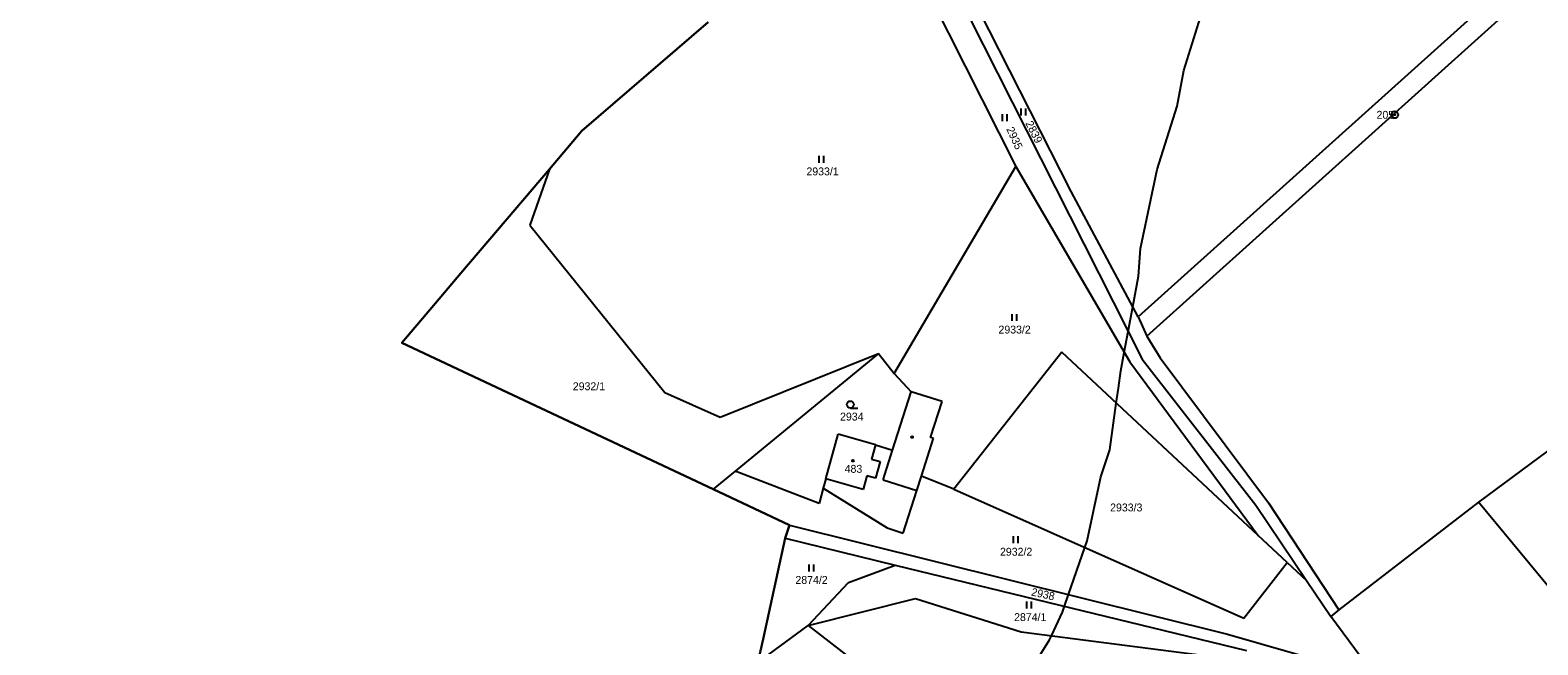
# Model space of a CAD drawing. Extents: x -439246 to -433691, y -1130252 to -1121148.
# Drawn here: x -439246.2 to -438921.2, y -1123615.3 to -1123482.7 of the extents above; entities that cross this region are included whole.
import ezdxf

# ---------------------------------------------------------------- set-up
doc = ezdxf.new("R2010")
doc.units = 0
for name, color, linetype in [('Vrstva 1', 7, 'Continuous'), ('Vrstva 13', 7, 'Continuous'), ('Vrstva 16', 7, 'Continuous'), ('Vrstva 17', 7, 'Continuous'), ('Vrstva 18', 7, 'Continuous'), ('Vrstva 19', 7, 'Continuous'), ('Vrstva 24', 7, 'Continuous'), ('Vrstva 25', 7, 'Continuous'), ('Vrstva 3', 7, 'Continuous'), ('Vrstva 37', 7, 'Continuous'), ('Vrstva 4', 7, 'Continuous'), ('Vrstva 52', 7, 'Continuous')]:
    doc.layers.add(name, color=color, linetype=linetype)

msp = doc.modelspace()

# ---------------------------------------------------------------- linework, layer by layer
at = {"layer": 'Vrstva 1'}
for points in [[(-439046.99, -1123473.46), (-439006.48, -1123553.7)], [(-439021.75, -1123517.54), (-439043.87, -1123473.9)], [(-438927.2, -1123472.43), (-439007.32, -1123544.55)], [(-439005.45, -1123548.72), (-438920.44, -1123472.16)], [(-439051.89, -1123476.05), (-439033.71, -1123512.13)], [(-439134.25, -1123512.71), (-439138.47, -1123524.77)], [(-439059.89, -1123556.74), (-439033.71, -1123512.13)], [(-439033.71, -1123512.13), (-439009.15, -1123554.24)], [(-439007.32, -1123544.55), (-439021.75, -1123517.54)], [(-439138.47, -1123524.77), (-439109.34, -1123560.87)], [(-439007.32, -1123544.55), (-439005.45, -1123548.72)], [(-439005.45, -1123548.72), (-439002.55, -1123553.36)], [(-439097.4, -1123566.22), (-439063.29, -1123552.48)], [(-439063.29, -1123552.48), (-439094.17, -1123577.83)], [(-439063.29, -1123552.48), (-439059.89, -1123556.74)], [(-439023.78, -1123552.18), (-439047.06, -1123581.73)], [(-438981.43, -1123591.69), (-439023.78, -1123552.18)], [(-438891.33, -1123552.94), (-438933.96, -1123584.55)], [(-439009.15, -1123554.24), (-438981.43, -1123591.69)], [(-439006.48, -1123553.7), (-438981.98, -1123585.2)], [(-439002.55, -1123553.36), (-438979.22, -1123584.64)], [(-439059.89, -1123556.74), (-439056.22, -1123560.72)], [(-439109.34, -1123560.87), (-439097.4, -1123566.22)], [(-439060.25, -1123573.29), (-439056.22, -1123560.72)], [(-439049.6, -1123562.84), (-439056.22, -1123560.72)], [(-439052.07, -1123570.55), (-439049.6, -1123562.84)], [(-439074.66, -1123579.51), (-439072.01, -1123569.87)], [(-439063.96, -1123572.12), (-439072.01, -1123569.87)], [(-439063.96, -1123572.12), (-439060.25, -1123573.29)], [(-439054.06, -1123578.92), (-439051.44, -1123570.75)], [(-439051.44, -1123570.75), (-439052.07, -1123570.55)], [(-439094.17, -1123577.83), (-439098.91, -1123581.72)], [(-439076.12, -1123584.82), (-439094.17, -1123577.83)], [(-439055.04, -1123581.99), (-439054.06, -1123578.92)], [(-439047.06, -1123581.73), (-439054.06, -1123578.92)], [(-439075.2, -1123581.48), (-439076.12, -1123584.82)], [(-439074.66, -1123579.51), (-439075.2, -1123581.48)], [(-439075.2, -1123581.48), (-439061.44, -1123590.06)], [(-439057.98, -1123591.17), (-439055.04, -1123581.99)], [(-439047.06, -1123581.73), (-438984.56, -1123609.52)], [(-438981.98, -1123585.2), (-438971.01, -1123601.41)], [(-438979.22, -1123584.64), (-438964.08, -1123607.75)], [(-438933.96, -1123584.55), (-438964.08, -1123607.75)], [(-438913.94, -1123608.75), (-438933.96, -1123584.55)], [(-439082.46, -1123589.45), (-438988.05, -1123613)], [(-439061.44, -1123590.06), (-439057.98, -1123591.17)], [(-438975.17, -1123597.52), (-438981.43, -1123591.69)], [(-439083.4, -1123592.31), (-439059.67, -1123598.09)], [(-439069.79, -1123601.84), (-439059.67, -1123598.09)], [(-439059.67, -1123598.09), (-438983.99, -1123616.54)], [(-438984.56, -1123609.52), (-438975.17, -1123597.52)], [(-438975.17, -1123597.52), (-438971.01, -1123601.41)], [(-438971.01, -1123601.41), (-438965.77, -1123609.16)], [(-439078.49, -1123611.1), (-439069.79, -1123601.84)], [(-439078.49, -1123611.1), (-439055.33, -1123605.32)], [(-439055.33, -1123605.32), (-439032.56, -1123612.51)], [(-438964.08, -1123607.75), (-438965.77, -1123609.16)], [(-439089.28, -1123619.1), (-439078.49, -1123611.1)], [(-439078.49, -1123611.1), (-439039.96, -1123640.99)], [(-438957.99, -1123619.67), (-438965.77, -1123609.16)], [(-439032.56, -1123612.51), (-438984.64, -1123618.64)], [(-438988.05, -1123613), (-438959, -1123621.33)]]:
    msp.add_lwpolyline(points, dxfattribs=at)
at = {"layer": 'Vrstva 13'}
for points in [[(-439099.99, -1123481), (-439127.24, -1123504.46)], [(-439127.24, -1123504.46), (-439134.25, -1123512.71)], [(-439134.25, -1123512.71), (-439145.43, -1123525.87)], [(-439145.43, -1123525.87), (-439153.3, -1123535.13)], [(-439153.3, -1123535.13), (-439158.81, -1123541.62)], [(-439158.81, -1123541.62), (-439166.07, -1123550.16)], [(-439166.07, -1123550.16), (-439098.91, -1123581.72)], [(-439098.91, -1123581.72), (-439082.46, -1123589.45)], [(-439082.46, -1123589.45), (-439083.4, -1123592.31)], [(-439083.4, -1123592.31), (-439088.17, -1123614.05)], [(-439088.17, -1123614.05), (-439089.28, -1123619.1)]]:
    msp.add_lwpolyline(points, dxfattribs=at)
at = {"layer": 'Vrstva 24'}
for radius in [0.75, 0.1]:
    msp.add_circle((-438952.01, -1123500.97), radius, dxfattribs=at)
at = {"layer": 'Vrstva 25'}
for p, q in [((-439036.57, -1123502.33), (-439036.57, -1123500.83)), ((-439035.57, -1123502.33), (-439035.57, -1123500.83)), ((-439032.52, -1123501.12), (-439032.52, -1123499.62)), ((-439031.52, -1123501.12), (-439031.52, -1123499.62)), ((-439076.11, -1123511.33), (-439076.11, -1123509.83)), ((-439075.11, -1123511.33), (-439075.11, -1123509.83)), ((-439034.49, -1123545.44), (-439034.49, -1123543.94)), ((-439033.49, -1123545.44), (-439033.49, -1123543.94)), ((-439069.36, -1123564.21), (-439067.76, -1123564.21)), ((-439034.16, -1123593.36), (-439034.16, -1123591.86)), ((-439033.16, -1123593.36), (-439033.16, -1123591.86)), ((-439078.24, -1123599.44), (-439078.24, -1123597.94)), ((-439077.24, -1123599.44), (-439077.24, -1123597.94)), ((-439031.33, -1123607.46), (-439031.33, -1123605.96)), ((-439030.33, -1123607.46), (-439030.33, -1123605.96))]:
    msp.add_line(p, q, dxfattribs=at)
for centre, radius in [((-439069.36, -1123563.46), 0.75), ((-439056.05, -1123570.49), 0.175), ((-439068.82, -1123575.59), 0.175)]:
    msp.add_circle(centre, radius, dxfattribs=at)
at = {"layer": 'Vrstva 3'}
for points in [[(-439074.66, -1123579.51), (-439072.01, -1123569.87)], [(-439063.96, -1123572.12), (-439072.01, -1123569.87)], [(-439063.96, -1123572.12), (-439064.82, -1123575.24)], [(-439064.82, -1123575.24), (-439062.96, -1123575.75)], [(-439062.96, -1123575.75), (-439063.95, -1123579.37)], [(-439065.81, -1123578.86), (-439066.61, -1123581.76)], [(-439063.95, -1123579.37), (-439065.81, -1123578.86)], [(-439066.61, -1123581.76), (-439074.66, -1123579.51)]]:
    msp.add_lwpolyline(points, dxfattribs=at)
at = {"layer": 'Vrstva 37'}
msp.add_circle((-439068.82, -1123575.59), 0.175, dxfattribs=at)
at = {"layer": 'Vrstva 4'}
for points in [[(-439063.96, -1123572.12), (-439064.82, -1123575.24)], [(-439064.82, -1123575.24), (-439062.96, -1123575.75)], [(-439062.96, -1123575.75), (-439063.95, -1123579.37)], [(-439062.3, -1123579.67), (-439060.25, -1123573.29)], [(-439065.81, -1123578.86), (-439066.61, -1123581.76)], [(-439063.95, -1123579.37), (-439065.81, -1123578.86)], [(-439066.61, -1123581.76), (-439074.66, -1123579.51)], [(-439062.3, -1123579.67), (-439055.04, -1123581.99)]]:
    msp.add_lwpolyline(points, dxfattribs=at)
at = {"layer": 'Vrstva 52'}
for points in [[(-439202.5, -1123745.79), (-439246.17, -1123681.23), (-439241.65, -1123678.72), (-439207.79, -1123659.89), (-439167.19, -1123644.14), (-439124.77, -1123635.84), (-439108.19, -1123629.76), (-439089.28, -1123619.1), (-439088.17, -1123614.05), (-439083.4, -1123592.31), (-439082.46, -1123589.45), (-439098.91, -1123581.72), (-439166.07, -1123550.16), (-439158.81, -1123541.62), (-439153.3, -1123535.13), (-439145.43, -1123525.87), (-439134.25, -1123512.71), (-439127.24, -1123504.46), (-439099.99, -1123481)], [(-439034.3, -1123626.96), (-439026.42, -1123614.18), (-439026.03, -1123613.34), (-439023.65, -1123608.21), (-439023.22, -1123606.98), (-439022.34, -1123604.45), (-439018.81, -1123594.29), (-439018.32, -1123592.87), (-439015.34, -1123579.02), (-439013.42, -1123573.26), (-439012.03, -1123563.14), (-439011.59, -1123559.94), (-439011.07, -1123556.22), (-439010.62, -1123553.81), (-439010.33, -1123552.22), (-439009.49, -1123547.74), (-439008.48, -1123542.38), (-439007.24, -1123535.76), (-439006.81, -1123529.8), (-439003.19, -1123512.75), (-438998.93, -1123499.11), (-438997.44, -1123491.44), (-438993.87, -1123479.88)]]:
    msp.add_lwpolyline(points, dxfattribs=at)

# ---------------------------------------------------------------- texts
at = {"layer": 'Vrstva 16'}
msp.add_text('2938', height=1.7, rotation=347.5605, dxfattribs=at).set_placement((-439030.47, -1123604.63))
at = {"layer": 'Vrstva 17'}
msp.add_text('205', height=1.7, dxfattribs=at).set_placement((-438955.93, -1123501.82))
at = {"layer": 'Vrstva 18'}
for s, rotation, p in [('2935', 294.633, (-439035.78, -1123504.05)), ('2839', 296.9694, (-439031.67, -1123502.8))]:
    msp.add_text(s, height=1.7, rotation=rotation, dxfattribs=at).set_placement(p)
for s, p in [('2933/1', (-439078.83, -1123514.03)), ('2933/2', (-439037.43, -1123548.14)), ('2932/1', (-439129.19, -1123560.37)), ('2934', (-439071.58, -1123566.91)), ('2933/3', (-439013.36, -1123586.51)), ('2932/2', (-439037.1, -1123596.06)), ('2874/2', (-439081.2, -1123602.14)), ('2874/1', (-439034.06, -1123610.16))]:
    msp.add_text(s, height=1.7, dxfattribs=at).set_placement(p)
at = {"layer": 'Vrstva 19'}
msp.add_text('483', height=1.7, dxfattribs=at).set_placement((-439070.59, -1123578.18))

doc.saveas('drawing.dxf')
